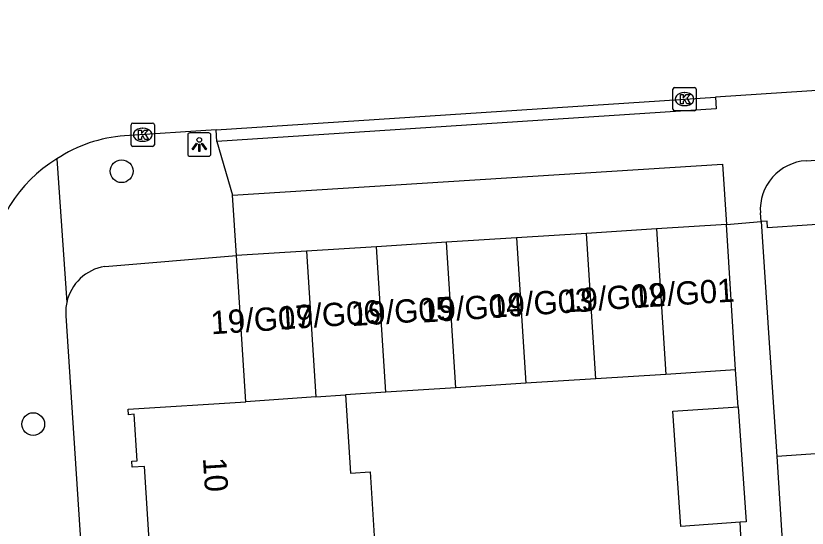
# Model space of a CAD drawing. Extents: x 159689 to 160786, y 387323 to 388339.
# Drawn here: x 160232.55 to 160266.51, y 387869.09 to 387891.09 of the extents above; entities that cross this region are included whole.
import ezdxf

# ---------------------------------------------------------------- set-up
doc = ezdxf.new("R2010")
doc.units = 0
for name, color, linetype in [('IMGEO_Boom', 7, 'Continuous'), ('IMGEO_Kolk', 7, 'Continuous'), ('IMGEO_Lichtpunt', 7, 'Continuous'), ('IMGEO_Pand', 7, 'Continuous'), ('IMGEO_Pand_nummerreeks', 7, 'Continuous'), ('IMGEO_Rijbaan_lokaal_open', 7, 'Continuous'), ('IMGEO_Voetpad_open', 7, 'Continuous')]:
    doc.layers.add(name, color=color, linetype=linetype)

msp = doc.modelspace()

# ---------------------------------------------------------------- linework, layer by layer
at = {"layer": 'IMGEO_Boom'}
for centre in [(160237.092, 387884.421), (160233.298, 387873.561)]:
    msp.add_circle(centre, 0.489, dxfattribs=at)
at = {"layer": 'IMGEO_Kolk'}
for p, q in [((160260.745, 387887.089), (160260.745, 387887.941)), ((160260.82, 387888.015), (160261.672, 387888.015)), ((160261.746, 387887.941), (160261.746, 387887.089)), ((160261.233, 387887.795), (160261.258, 387887.795)), ((160261.256, 387887.235), (160261.231, 387887.235)), ((160261.672, 387887.015), (160260.82, 387887.015)), ((160237.496, 387885.56), (160237.496, 387886.412)), ((160237.571, 387886.486), (160238.423, 387886.486)), ((160237.984, 387886.266), (160238.009, 387886.266)), ((160238.497, 387886.412), (160238.497, 387885.56)), ((160238.007, 387885.706), (160237.982, 387885.706)), ((160238.423, 387885.486), (160237.571, 387885.486))]:
    msp.add_line(p, q, dxfattribs=at)
for points in [[(160260.745, 387887.089), (160260.745, 387887.941)], [(160260.82, 387888.015), (160261.672, 387888.015)], [(160261.746, 387887.941), (160261.746, 387887.089)], [(160261.066, 387887.715), (160261.189, 387887.715), (160261.189, 387887.564), (160261.319, 387887.715), (160261.483, 387887.715), (160261.337, 387887.564), (160261.49, 387887.315), (160261.338, 387887.315), (160261.253, 387887.479), (160261.189, 387887.412), (160261.189, 387887.315), (160261.066, 387887.315), (160261.066, 387887.715)], [(160261.672, 387887.015), (160260.82, 387887.015)], [(160237.496, 387885.56), (160237.496, 387886.412)], [(160237.571, 387886.486), (160238.423, 387886.486)], [(160237.817, 387886.186), (160237.94, 387886.186), (160237.94, 387886.035), (160238.07, 387886.186), (160238.234, 387886.186), (160238.088, 387886.035), (160238.241, 387885.786), (160238.089, 387885.786), (160238.004, 387885.95), (160237.94, 387885.883), (160237.94, 387885.786), (160237.817, 387885.786), (160237.817, 387886.186)], [(160238.497, 387886.412), (160238.497, 387885.56)], [(160238.423, 387885.486), (160237.571, 387885.486)]]:
    msp.add_lwpolyline(points, dxfattribs=at)
for centre, start, end in [((160260.822, 387887.939), 91.552, 178.448), ((160260.822, 387887.939), 91.552, 178.448), ((160261.67, 387887.939), 1.552, 88.448), ((160261.67, 387887.939), 1.552, 88.448), ((160260.822, 387887.091), 181.552, 268.448), ((160260.822, 387887.091), 181.552, 268.448), ((160261.67, 387887.091), 271.552, 358.448), ((160261.67, 387887.091), 271.552, 358.448), ((160237.573, 387886.41), 91.552, 178.448), ((160237.573, 387886.41), 91.552, 178.448), ((160238.421, 387886.41), 1.552, 88.448), ((160238.421, 387886.41), 1.552, 88.448), ((160237.573, 387885.562), 181.552, 268.448), ((160237.573, 387885.562), 181.552, 268.448), ((160238.421, 387885.562), 271.552, 358.448), ((160238.421, 387885.562), 271.552, 358.448)]:
    msp.add_arc(centre, 0.0765, start, end, dxfattribs=at)
for centre, major_axis, ratio, start_param, end_param in [((160261.232, 387887.515), (-0.387, 0.002), 0.722429, 4.712389, 7.853982), ((160261.257, 387887.515), (-0.39, 0.002), 0.717154, 1.570796, 4.712389), ((160237.983, 387885.986), (-0.387, 0.002), 0.722429, 4.712389, 7.853982), ((160238.008, 387885.986), (-0.39, 0.002), 0.717154, 1.570796, 4.712389)]:
    msp.add_ellipse(centre, major_axis=major_axis, ratio=ratio, start_param=start_param, end_param=end_param, dxfattribs=at)
at = {"layer": 'IMGEO_Lichtpunt'}
for p, q in [((160239.927, 387885.968), (160239.927, 387885.161)), ((160239.927, 387885.968), (160239.927, 387885.161)), ((160240.829, 387886.063), (160240.021, 387886.063)), ((160240.829, 387886.063), (160240.021, 387886.063)), ((160240.923, 387885.161), (160240.923, 387885.968)), ((160240.923, 387885.161), (160240.923, 387885.968)), ((160240.021, 387885.067), (160240.829, 387885.067)), ((160240.021, 387885.067), (160240.829, 387885.067))]:
    msp.add_line(p, q, dxfattribs=at)
for points in [[(160240.301, 387885.632), (160240.34, 387885.604), (160240.152, 387885.342), (160240.114, 387885.369), (160240.301, 387885.632)], [(160240.403, 387885.584), (160240.45, 387885.584), (160240.45, 387885.262), (160240.403, 387885.262), (160240.403, 387885.584)], [(160240.513, 387885.604), (160240.551, 387885.631), (160240.738, 387885.369), (160240.699, 387885.341), (160240.513, 387885.604)]]:
    msp.add_lwpolyline(points, dxfattribs=at)
msp.add_circle((160240.426, 387885.766), 0.0994, dxfattribs=at)
for centre, start, end in [((160240.021, 387885.968), 90, 180), ((160240.021, 387885.968), 90, 180), ((160240.829, 387885.968), 0, 90), ((160240.829, 387885.968), 0, 90), ((160240.021, 387885.161), 180, 270), ((160240.021, 387885.161), 180, 270), ((160240.829, 387885.161), 270, 0), ((160240.829, 387885.161), 270, 360)]:
    msp.add_arc(centre, 0.0946, start, end, dxfattribs=at)
at = {"layer": 'IMGEO_Pand'}
for points in [[(160270.622, 387882.595), (160268.529, 387882.456), (160268.511, 387882.72), (160268.182, 387882.698), (160268.214, 387882.214), (160264.803, 387881.987), (160264.783, 387882.274), (160264.526, 387882.257)], [(160263.041, 387882.133), (160260.038, 387881.942)], [(160263.438, 387875.887), (160263.041, 387882.133)], [(160264.526, 387882.257), (160264.859, 387877.269), (160265.199, 387872.173)], [(160260.038, 387881.942), (160257.035, 387881.751)], [(160260.038, 387881.942), (160260.435, 387875.696)], [(160254.032, 387881.56), (160251.029, 387881.369)], [(160257.035, 387881.751), (160254.032, 387881.56)], [(160254.032, 387881.56), (160254.429, 387875.314)], [(160257.432, 387875.505), (160257.035, 387881.751)], [(160248.026, 387881.178), (160245.023, 387880.987)], [(160251.029, 387881.369), (160248.026, 387881.178)], [(160248.423, 387874.933), (160248.026, 387881.178)], [(160251.426, 387875.124), (160251.029, 387881.369)], [(160245.023, 387880.987), (160242.02, 387880.796)], [(160242.419, 387874.525), (160242.02, 387880.796)], [(160245.023, 387880.987), (160245.421, 387874.734)], [(160260.435, 387875.696), (160257.432, 387875.505)], [(160263.438, 387875.887), (160260.435, 387875.696)], [(160257.432, 387875.505), (160254.429, 387875.314)], [(160251.426, 387875.124), (160248.423, 387874.933)], [(160254.429, 387875.314), (160251.426, 387875.124)], [(160245.421, 387874.734), (160242.419, 387874.525)], [(160245.421, 387874.734), (160246.697, 387874.823)], [(160248.423, 387874.933), (160246.697, 387874.823)], [(160246.697, 387874.823), (160246.911, 387871.452), (160247.752, 387871.506), (160247.927, 387868.76)], [(160238.009, 387868.142), (160237.997, 387868.338), (160238.293, 387868.357), (160238.077, 387871.746), (160237.544, 387871.712), (160237.527, 387871.967), (160237.754, 387871.982), (160237.626, 387873.983), (160237.382, 387873.967), (160237.367, 387874.204), (160242.419, 387874.525)], [(160263.632, 387869.35), (160261.088, 387869.173), (160260.744, 387874.114), (160263.545, 387874.309)], [(160263.545, 387874.309), (160263.889, 387869.368), (160263.632, 387869.35)], [(160271.213, 387873.492), (160268.057, 387873.282), (160268.118, 387872.368), (160265.199, 387872.173)]]:
    msp.add_lwpolyline(points, dxfattribs=at)
at = {"layer": 'IMGEO_Rijbaan_lokaal_open'}
for points in [[(160326.074, 387891.671), (160292.975, 387889.557), (160280.867, 387888.8), (160262.572, 387887.6)], [(160241.148, 387886.195), (160262.572, 387887.6)], [(160241.148, 387886.195), (160237.222, 387885.937)]]:
    msp.add_lwpolyline(points, dxfattribs=at)
for centre, radius, start, end in [((160237.607, 387880.056), 5.893, 93.7415, 123.9312), ((160237.394, 387879.826), 5.974, 121.0051, 176.0058)]:
    msp.add_arc(centre, radius, start, end, dxfattribs=at)
at = {"layer": 'IMGEO_Voetpad_open'}
for points in [[(160266.462, 387884.87), (160322.391, 387888.509)], [(160262.572, 387887.6), (160262.602, 387887.101), (160241.178, 387885.696)], [(160241.178, 387885.696), (160241.148, 387886.195)], [(160241.178, 387885.696), (160241.855, 387883.387)], [(160234.317, 387884.946), (160234.739, 387878.787)], [(160241.855, 387883.387), (160262.876, 387884.724), (160263.041, 387882.133)], [(160242.02, 387880.796), (160241.855, 387883.387)], [(160264.526, 387882.257), (160264.5, 387882.632)], [(160263.041, 387882.133), (160264.526, 387882.257)], [(160236.367, 387880.331), (160242.02, 387880.796)], [(160234.7, 387878.216), (160237.22, 387839.697)], [(160263.545, 387874.309), (160263.438, 387875.887)], [(160265.199, 387872.173), (160265.856, 387861.784), (160267.105, 387861.853)], [(160263.691, 387868.215), (160263.632, 387869.35)]]:
    msp.add_lwpolyline(points, dxfattribs=at)
for centre, radius, start, end in [((160266.594, 387882.775), 2.099, 93.6142, 183.9053), ((160236.682, 387878.369), 1.987, 99.1108, 167.8554), ((160236.697, 387878.366), 2.002, 167.876, 184.3094)]:
    msp.add_arc(centre, radius, start, end, dxfattribs=at)

# ---------------------------------------------------------------- texts
at = {"layer": 'IMGEO_Pand_nummerreeks'}
for s, rotation, p in [('19/G01', 3.6799, (160259.036, 387878.544)), ('19/G03', 3.6799, (160252.942, 387878.126)), ('19/G02', 3.6799, (160256.075, 387878.353)), ('19/G04', 3.6799, (160249.979, 387877.918)), ('19/G06', 3.6799, (160243.861, 387877.62)), ('19/G05', 3.6799, (160246.966, 387877.769)), ('19/G07', 3.6799, (160240.941, 387877.416)), ('10', 273.6468, (160240.579, 387872.104))]:
    msp.add_text(s, height=1, rotation=rotation, dxfattribs=at).set_placement(p)

doc.saveas('drawing.dxf')
